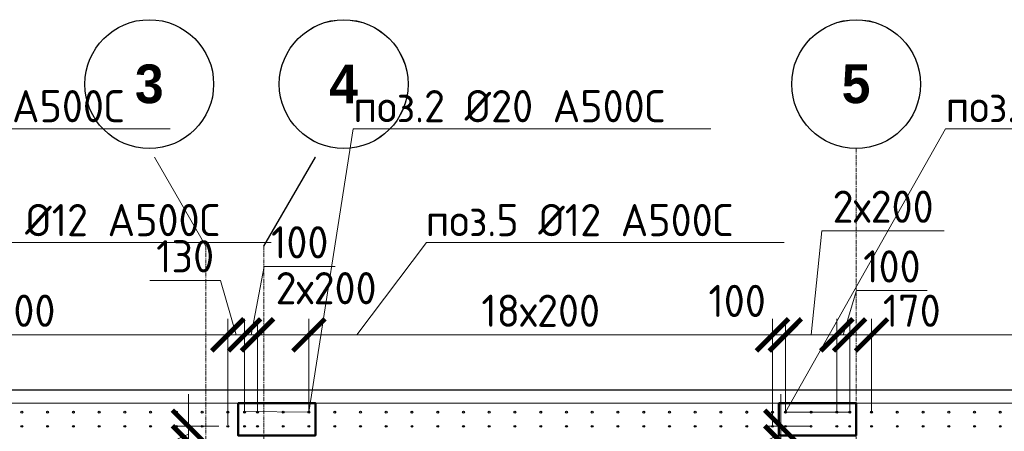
# Model space of a CAD drawing. Header units: millimetres. Extents: x -56135 to 1694203, y -446411 to -23139.
# Tile 274 of 311: x 967611 to 975259, y -61438 to -58243. Entities that reach past the tile are written whole.
import ezdxf
from ezdxf import colors
from ezdxf.entities.mleader import LeaderData, LeaderLine
from ezdxf.math import Vec2, Vec3

# ---------------------------------------------------------------- set-up
doc = ezdxf.new("R2010")
doc.units = ezdxf.units.MM
for name, pattern in [('01 Штриховая _4 мм_', [6, 3.5, -2.5]), ('______5', [1100, 800, -100, 100, -100]), ('HIDDEN2', [4.7625, 3.175, -1.5875]), ('осевая', [50.8, 31.75, -6.35, 6.35, -6.35])]:
    doc.linetypes.add(name, pattern=pattern)
for name, color, linetype, lineweight in [('0 Фундамент', 5, 'Continuous', 30), ('1 Стены', 3, 'Continuous', 30), ('Оси', 40, '______5', 18), ('подоснова', 151, 'Continuous', 5), ('РАЗМЕРЫ', 1, 'Continuous', 9), ('СТЕНЫ', 3, 'Continuous', 30)]:
    doc.layers.add(name, color=color, linetype=linetype, lineweight=lineweight)
doc.styles.add('Century Gothic', font='GOTHIC.TTF')
doc.styles.add('GOST-2.304_Type-B', font='GOST_Common.ttf')
doc.dimstyles.new('СПДС', dxfattribs={"dimscale": 100, "dimtxt": 2.5, "dimasz": 2.5, "dimexe": 1.25, "dimexo": 0, "dimtad": 1, "dimdec": 0, "dimtxsty": 'GOST-2.304_Type-B', "dimblk": 'ARCHTICK', "dimcen": 2.5, "dimdle": 2, "dimadec": 0, "dimazin": 2, "dimtfac": 0.75, "dimtdec": 0, "dimtmove": 1, "dimatfit": 3, "dimfxl": 1, "dimtolj": 1, "dimarcsym": 1})

# ---------------------------------------------------------------- blocks, each defined once
blk = doc.blocks.new('NSY101')
at = {"color": 0, "linetype": 'ByBlock', "lineweight": -2}
blk.add_circle((0, 0), 50, dxfattribs=at)
blk = doc.blocks.new('оси 2.2-2.3')
at = {"layer": 'Оси', "color": 16, "linetype": '______5', "lineweight": 0, "transparency": 33554687}
for p, q in [((482754.9, -105027.5), (482318.8, -104272.1)), ((483204.9, -105027.5), (483641.1, -104272.1))]:
    blk.add_line(p, q, dxfattribs=at)
at = {"layer": 'Оси', "color": 16, "linetype": 'осевая', "lineweight": 0, "transparency": 33554687}
for p, q in [((487804.9, -104267.9), (487804.9, -134893.5)), ((482754.9, -105027.5), (482754.9, -134138.1)), ((483204.9, -105027.5), (483204.9, -134138.1))]:
    blk.add_line(p, q, dxfattribs=at)
at = {"layer": 'Оси', "color": 16, "linetype": 'Continuous', "lineweight": 25, "transparency": 33554687, "xscale": 9.999999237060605, "yscale": 9.999999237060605, "zscale": 9.999999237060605}
for p in [(482314.4, -103767.9), (483824.4, -103767.9), (487804.4, -103767.9)]:
    blk.add_blockref('NSY101', p, dxfattribs=at)
at = {"layer": 'Оси', "color": 16, "linetype": 'Continuous', "lineweight": 25, "transparency": 33554687, "char_height": 300, "width": 385, "attachment_point": 5, "style": 'Century Gothic'}
for s, insert in [('\\A1;{\\fCentury Gothic|i0|b1;\\H300.000000;\\W1.000000;\\C16;3}\\P', (482314.4, -103767.9)), ('\\A1;{\\fCentury Gothic|i0|b1;\\H300.000000;\\W1.000000;\\C16;4}\\P', (483824.4, -103767.9)), ('\\A1;{\\fCentury Gothic|i0|b1;\\H300.000000;\\W1.000000;\\C16;5}\\P', (487804.4, -103767.9))]:
    blk.add_mtext(s, dxfattribs=dict(at, insert=insert))
blk = doc.blocks.new('стены тп')
at = {"layer": '1 Стены', "color": 252, "linetype": 'HIDDEN2', "lineweight": 0, "true_color": 0x939598}
blk.add_line((909390.6, -187275.6), (862265.6, -187275.6), dxfattribs=at)
blk = doc.blocks.new('_ArchTick')
at = {"color": 0, "linetype": 'ByBlock', "const_width": 0.15}
blk.add_lwpolyline([(-0.5, -0.5), (0.5, 0.5)], dxfattribs=at)
blk = doc.blocks.new('*D1947')
at = {"layer": 'DEFPOINTS', "color": 0, "transparency": 16777216}
for p in [(969227.8, -60689.9), (969227.8, -61289.9, -720), (969357.8, -61289.9)]:
    blk.add_point(p, dxfattribs=at)
at = {"layer": 'РАЗМЕРЫ', "color": 0, "lineweight": -2, "transparency": 16777216}
for p, q in [((969171.1, -60267.3), (968621.1, -60267.3)), ((969292.8, -60689.9), (969171.1, -60267.3)), ((969227.8, -61289.9), (969227.8, -60564.9)), ((969357.8, -61289.9), (969357.8, -60564.9)), ((969557.8, -60689.9), (969027.8, -60689.9))]:
    blk.add_line(p, q, dxfattribs=at)
at = {"layer": 'РАЗМЕРЫ', "color": 0, "lineweight": -2, "transparency": 16777216, "xscale": 250, "yscale": 250, "zscale": 250, "rotation": 180}
blk.add_blockref('_ArchTick', (969227.8, -60689.9), dxfattribs=at)
at = {"layer": 'РАЗМЕРЫ', "color": 0, "lineweight": -2, "transparency": 16777216, "xscale": 250, "yscale": 250, "zscale": 250}
blk.add_blockref('_ArchTick', (969357.8, -60689.9), dxfattribs=at)
at = {"layer": 'РАЗМЕРЫ', "color": 0, "transparency": 16777216, "insert": (968896.1, -60079.8), "char_height": 250, "attachment_point": 5, "style": 'GOST-2.304_Type-B'}
blk.add_mtext('\\A1;130', dxfattribs=at)
blk = doc.blocks.new('*D1962')
at = {"layer": 'DEFPOINTS', "color": 0, "transparency": 16777216}
for p in [(977628.1, -60689.9), (974228.1, -61289.6, -720), (977628.1, -61289.6, -720)]:
    blk.add_point(p, dxfattribs=at)
at = {"layer": 'РАЗМЕРЫ', "color": 0, "lineweight": -2, "transparency": 16777216}
for p, q in [((974228.1, -61289.6), (974228.1, -60564.9)), ((977628.1, -61289.6), (977628.1, -60564.9)), ((974028.1, -60689.9), (977828.1, -60689.9))]:
    blk.add_line(p, q, dxfattribs=at)
at = {"layer": 'РАЗМЕРЫ', "color": 0, "lineweight": -2, "transparency": 16777216, "xscale": 250, "yscale": 250, "zscale": 250, "rotation": 180}
blk.add_blockref('_ArchTick', (974228.1, -60689.9), dxfattribs=at)
at = {"layer": 'РАЗМЕРЫ', "color": 0, "lineweight": -2, "transparency": 16777216, "xscale": 250, "yscale": 250, "zscale": 250}
blk.add_blockref('_ArchTick', (977628.1, -60689.9), dxfattribs=at)
at = {"layer": 'РАЗМЕРЫ', "color": 0, "transparency": 16777216, "insert": (975928.1, -60502.4), "char_height": 250, "attachment_point": 5, "style": 'GOST-2.304_Type-B'}
blk.add_mtext('\\A1;17х200', dxfattribs=at)
blk = doc.blocks.new('_None')
blk = doc.blocks.new('*D1613')
at = {"layer": 'DEFPOINTS', "color": 0, "transparency": 16777216}
for p in [(965627.8, -60689.9), (965627.8, -61388.1, -720), (969227.8, -61388.1, -720)]:
    blk.add_point(p, dxfattribs=at)
at = {"layer": 'РАЗМЕРЫ', "color": 0, "lineweight": -2, "transparency": 16777216}
for p, q in [((965627.8, -61388.1), (965627.8, -60564.9)), ((969227.8, -61388.1), (969227.8, -60564.9)), ((969427.8, -60689.9), (965427.8, -60689.9))]:
    blk.add_line(p, q, dxfattribs=at)
at = {"layer": 'РАЗМЕРЫ', "color": 0, "lineweight": -2, "transparency": 16777216, "xscale": 250, "yscale": 250, "zscale": 250, "rotation": 180}
blk.add_blockref('_ArchTick', (965627.8, -60689.9), dxfattribs=at)
at = {"layer": 'РАЗМЕРЫ', "color": 0, "lineweight": -2, "transparency": 16777216, "xscale": 250, "yscale": 250, "zscale": 250}
blk.add_blockref('_ArchTick', (969227.8, -60689.9), dxfattribs=at)
at = {"layer": 'РАЗМЕРЫ', "color": 0, "transparency": 16777216, "insert": (967427.8, -60502.4), "char_height": 250, "attachment_point": 5, "style": 'GOST-2.304_Type-B'}
blk.add_mtext('\\A1;18х200', dxfattribs=at)
blk = doc.blocks.new('*D1528')
at = {"layer": 'DEFPOINTS', "color": 0, "transparency": 16777216}
for p in [(973978.2, -61520, -360), (973522.7, -65120), (973978.6, -65120, -360)]:
    blk.add_point(p, dxfattribs=at)
at = {"layer": 'РАЗМЕРЫ', "color": 0, "lineweight": -2, "transparency": 16777216}
for p, q in [((973522.7, -61320), (973522.7, -65320)), ((973978.2, -61520), (973397.7, -61520)), ((973978.6, -65120), (973397.7, -65120))]:
    blk.add_line(p, q, dxfattribs=at)
at = {"layer": 'РАЗМЕРЫ', "color": 0, "lineweight": -2, "transparency": 16777216, "xscale": 250, "yscale": 250, "zscale": 250}
for p, rotation in [((973522.7, -61520), 90), ((973522.7, -65120), 270)]:
    blk.add_blockref('_ArchTick', p, dxfattribs=dict(at, rotation=rotation))
at = {"layer": 'РАЗМЕРЫ', "color": 0, "transparency": 16777216, "insert": (973335.2, -63320), "char_height": 250, "attachment_point": 5, "rotation": 90, "style": 'GOST-2.304_Type-B'}
blk.add_mtext('\\A1;18х200', dxfattribs=at)
blk = doc.blocks.new('*D1529')
at = {"layer": 'DEFPOINTS', "color": 0, "transparency": 16777216}
for p in [(973522.7, -61399.7), (973757.7, -61399.7), (973978.2, -61520, -360)]:
    blk.add_point(p, dxfattribs=at)
at = {"layer": 'РАЗМЕРЫ', "color": 0, "lineweight": -2, "transparency": 16777216}
for p, q in [((973522.7, -61399.7), (973522.7, -61149.7)), ((973757.7, -61399.7), (973397.7, -61399.7)), ((973522.7, -61520), (973522.7, -61399.7)), ((973522.7, -61520), (973522.7, -61399.7)), ((973522.7, -61459.9), (972991.4, -61697.1)), ((973978.2, -61520), (973397.7, -61520)), ((973522.7, -61520), (973522.7, -61770)), ((972991.4, -61697.1), (972991.4, -62247.1))]:
    blk.add_line(p, q, dxfattribs=at)
at = {"layer": 'РАЗМЕРЫ', "color": 0, "lineweight": -2, "transparency": 16777216, "xscale": 250, "yscale": 250, "zscale": 250}
for p, rotation in [((973522.7, -61399.7), 270), ((973522.7, -61520), 90)]:
    blk.add_blockref('_ArchTick', p, dxfattribs=dict(at, rotation=rotation))
at = {"layer": 'РАЗМЕРЫ', "color": 0, "transparency": 16777216, "insert": (972803.9, -61972.1), "char_height": 250, "attachment_point": 5, "rotation": 90, "style": 'GOST-2.304_Type-B'}
blk.add_mtext('\\A1;120', dxfattribs=at)
blk = doc.blocks.new('*D1530')
at = {"layer": 'DEFPOINTS', "color": 0, "transparency": 16777216}
for p in [(969378, -61520, -360), (968922.5, -65120), (969378.5, -65120, -360)]:
    blk.add_point(p, dxfattribs=at)
at = {"layer": 'РАЗМЕРЫ', "color": 0, "lineweight": -2, "transparency": 16777216}
for p, q in [((968922.5, -61320), (968922.5, -65320)), ((969378, -61520), (968797.5, -61520)), ((969378.5, -65120), (968797.5, -65120))]:
    blk.add_line(p, q, dxfattribs=at)
at = {"layer": 'РАЗМЕРЫ', "color": 0, "lineweight": -2, "transparency": 16777216, "xscale": 250, "yscale": 250, "zscale": 250}
for p, rotation in [((968922.5, -61520), 90), ((968922.5, -65120), 270)]:
    blk.add_blockref('_ArchTick', p, dxfattribs=dict(at, rotation=rotation))
at = {"layer": 'РАЗМЕРЫ', "color": 0, "transparency": 16777216, "insert": (968735, -63320), "char_height": 250, "attachment_point": 5, "rotation": 90, "style": 'GOST-2.304_Type-B'}
blk.add_mtext('\\A1;18х200', dxfattribs=at)
blk = doc.blocks.new('*D1531')
at = {"layer": 'DEFPOINTS', "color": 0, "transparency": 16777216}
for p in [(968922.5, -61399.7), (969157.5, -61399.7), (969378, -61520, -360)]:
    blk.add_point(p, dxfattribs=at)
at = {"layer": 'РАЗМЕРЫ', "color": 0, "lineweight": -2, "transparency": 16777216}
for p, q in [((968922.5, -61399.7), (968922.5, -61149.7)), ((969157.5, -61399.7), (968797.5, -61399.7)), ((968922.5, -61520), (968922.5, -61399.7)), ((968922.5, -61520), (968922.5, -61399.7)), ((968922.5, -61459.9), (968391.2, -61697.1)), ((969378, -61520), (968797.5, -61520)), ((968922.5, -61520), (968922.5, -61770)), ((968391.2, -61697.1), (968391.2, -62247.1))]:
    blk.add_line(p, q, dxfattribs=at)
at = {"layer": 'РАЗМЕРЫ', "color": 0, "lineweight": -2, "transparency": 16777216, "xscale": 250, "yscale": 250, "zscale": 250}
for p, rotation in [((968922.5, -61399.7), 270), ((968922.5, -61520), 90)]:
    blk.add_blockref('_ArchTick', p, dxfattribs=dict(at, rotation=rotation))
at = {"layer": 'РАЗМЕРЫ', "color": 0, "transparency": 16777216, "insert": (968203.7, -61972.1), "char_height": 250, "attachment_point": 5, "rotation": 90, "style": 'GOST-2.304_Type-B'}
blk.add_mtext('\\A1;120', dxfattribs=at)
blk = doc.blocks.new('*D2048')
at = {"layer": 'DEFPOINTS', "color": 0, "transparency": 16777216}
for p in [(969458.3, -60689.9), (969357.8, -61289.9), (969458.3, -61289.4)]:
    blk.add_point(p, dxfattribs=at)
at = {"layer": 'РАЗМЕРЫ', "color": 0, "lineweight": -2, "transparency": 16777216}
for p, q in [((969408.1, -60689.9), (969511.2, -60158.6)), ((969511.2, -60158.6), (970061.2, -60158.6)), ((969357.8, -61289.9), (969357.8, -60564.9)), ((969458.3, -61289.4), (969458.3, -60564.9)), ((969357.8, -60689.9), (969107.8, -60689.9)), ((969357.8, -60689.9), (969458.3, -60689.9)), ((969357.8, -60689.9), (969458.3, -60689.9)), ((969458.3, -60689.9), (969708.3, -60689.9))]:
    blk.add_line(p, q, dxfattribs=at)
at = {"layer": 'РАЗМЕРЫ', "color": 0, "lineweight": -2, "transparency": 16777216, "xscale": 250, "yscale": 250, "zscale": 250}
blk.add_blockref('_ArchTick', (969357.8, -60689.9), dxfattribs=at)
at = {"layer": 'РАЗМЕРЫ', "color": 0, "lineweight": -2, "transparency": 16777216, "xscale": 250, "yscale": 250, "zscale": 250, "rotation": 180}
blk.add_blockref('_ArchTick', (969458.3, -60689.9), dxfattribs=at)
at = {"layer": 'РАЗМЕРЫ', "color": 0, "transparency": 16777216, "insert": (969786.2, -59971.1), "char_height": 250, "attachment_point": 5, "style": 'GOST-2.304_Type-B'}
blk.add_mtext('\\A1;100', dxfattribs=at)
blk = doc.blocks.new('*D2049')
at = {"layer": 'DEFPOINTS', "color": 0, "transparency": 16777216}
for p in [(969857.8, -60689.9), (969458.3, -61289.4), (969857.8, -61289.9)]:
    blk.add_point(p, dxfattribs=at)
at = {"layer": 'РАЗМЕРЫ', "color": 0, "lineweight": -2, "transparency": 16777216}
for p, q in [((969458.3, -61289.4), (969458.3, -60564.9)), ((969857.8, -61289.9), (969857.8, -60564.9)), ((969258.3, -60689.9), (970057.8, -60689.9))]:
    blk.add_line(p, q, dxfattribs=at)
at = {"layer": 'РАЗМЕРЫ', "color": 0, "lineweight": -2, "transparency": 16777216, "xscale": 250, "yscale": 250, "zscale": 250, "rotation": 180}
blk.add_blockref('_ArchTick', (969458.3, -60689.9), dxfattribs=at)
at = {"layer": 'РАЗМЕРЫ', "color": 0, "lineweight": -2, "transparency": 16777216, "xscale": 250, "yscale": 250, "zscale": 250}
blk.add_blockref('_ArchTick', (969857.8, -60689.9), dxfattribs=at)
at = {"layer": 'РАЗМЕРЫ', "color": 0, "transparency": 16777216, "insert": (969990.9, -60327.2), "char_height": 250, "attachment_point": 5, "style": 'GOST-2.304_Type-B'}
blk.add_mtext('\\A1;2х200', dxfattribs=at)
blk = doc.blocks.new('*D2050')
at = {"layer": 'DEFPOINTS', "color": 0, "transparency": 16777216}
for p in [(973458.1, -60689.9), (969857.8, -61160.6), (973458.1, -61400, -720)]:
    blk.add_point(p, dxfattribs=at)
at = {"layer": 'РАЗМЕРЫ', "color": 0, "lineweight": -2, "transparency": 16777216}
for p, q in [((969857.8, -61160.6), (969857.8, -60564.9)), ((973458.1, -61400), (973458.1, -60564.9)), ((969657.8, -60689.9), (973658.1, -60689.9))]:
    blk.add_line(p, q, dxfattribs=at)
at = {"layer": 'РАЗМЕРЫ', "color": 0, "lineweight": -2, "transparency": 16777216, "xscale": 250, "yscale": 250, "zscale": 250, "rotation": 180}
blk.add_blockref('_ArchTick', (969857.8, -60689.9), dxfattribs=at)
at = {"layer": 'РАЗМЕРЫ', "color": 0, "lineweight": -2, "transparency": 16777216, "xscale": 250, "yscale": 250, "zscale": 250}
blk.add_blockref('_ArchTick', (973458.1, -60689.9), dxfattribs=at)
at = {"layer": 'РАЗМЕРЫ', "color": 0, "transparency": 16777216, "insert": (971658, -60502.4), "char_height": 250, "attachment_point": 5, "style": 'GOST-2.304_Type-B'}
blk.add_mtext('\\A1;18х200', dxfattribs=at)
blk = doc.blocks.new('*D2051')
at = {"layer": 'DEFPOINTS', "color": 0, "transparency": 16777216}
for p in [(973558.4, -60689.9), (973558.4, -61289.6), (973458.1, -61400, -720)]:
    blk.add_point(p, dxfattribs=at)
at = {"layer": 'РАЗМЕРЫ', "color": 0, "lineweight": -2, "transparency": 16777216}
for p, q in [((973458.1, -61400), (973458.1, -60564.9)), ((973558.4, -61289.6), (973558.4, -60564.9)), ((973458.1, -60689.9), (973208.1, -60689.9)), ((973458.1, -60689.9), (973558.4, -60689.9)), ((973558.4, -60689.9), (973808.4, -60689.9))]:
    blk.add_line(p, q, dxfattribs=at)
at = {"layer": 'РАЗМЕРЫ', "color": 0, "lineweight": -2, "transparency": 16777216, "xscale": 250, "yscale": 250, "zscale": 250}
blk.add_blockref('_ArchTick', (973458.1, -60689.9), dxfattribs=at)
at = {"layer": 'РАЗМЕРЫ', "color": 0, "lineweight": -2, "transparency": 16777216, "xscale": 250, "yscale": 250, "zscale": 250, "rotation": 180}
blk.add_blockref('_ArchTick', (973558.4, -60689.9), dxfattribs=at)
at = {"layer": 'РАЗМЕРЫ', "color": 0, "transparency": 16777216, "insert": (973183.8, -60426), "char_height": 250, "attachment_point": 5, "style": 'GOST-2.304_Type-B'}
blk.add_mtext('\\A1;100', dxfattribs=at)
blk = doc.blocks.new('*D2052')
at = {"layer": 'DEFPOINTS', "color": 0, "transparency": 16777216}
for p in [(973958, -60689.9), (973558.4, -61289.6), (973958, -61289.6)]:
    blk.add_point(p, dxfattribs=at)
at = {"layer": 'РАЗМЕРЫ', "color": 0, "lineweight": -2, "transparency": 16777216}
for p, q in [((973758.2, -60689.9), (973842.7, -59881.9)), ((973842.7, -59881.9), (974792.7, -59881.9)), ((973558.4, -61289.6), (973558.4, -60564.9)), ((973958, -61289.6), (973958, -60564.9)), ((973358.4, -60689.9), (974158, -60689.9))]:
    blk.add_line(p, q, dxfattribs=at)
at = {"layer": 'РАЗМЕРЫ', "color": 0, "lineweight": -2, "transparency": 16777216, "xscale": 250, "yscale": 250, "zscale": 250, "rotation": 180}
blk.add_blockref('_ArchTick', (973558.4, -60689.9), dxfattribs=at)
at = {"layer": 'РАЗМЕРЫ', "color": 0, "lineweight": -2, "transparency": 16777216, "xscale": 250, "yscale": 250, "zscale": 250}
blk.add_blockref('_ArchTick', (973958, -60689.9), dxfattribs=at)
at = {"layer": 'РАЗМЕРЫ', "color": 0, "transparency": 16777216, "insert": (974317.7, -59694.4), "char_height": 250, "attachment_point": 5, "style": 'GOST-2.304_Type-B'}
blk.add_mtext('\\A1;2х200', dxfattribs=at)
blk = doc.blocks.new('*D2053')
at = {"layer": 'DEFPOINTS', "color": 0, "transparency": 16777216}
for p in [(974058, -60689.9), (973958, -61289.6), (974058, -61289.6)]:
    blk.add_point(p, dxfattribs=at)
at = {"layer": 'РАЗМЕРЫ', "color": 0, "lineweight": -2, "transparency": 16777216}
for p, q in [((974008, -60689.9), (974111.1, -60346.1)), ((974111.1, -60346.1), (974661.1, -60346.1)), ((973958, -61289.6), (973958, -60564.9)), ((974058, -61289.6), (974058, -60564.9)), ((973958, -60689.9), (973708, -60689.9)), ((973958, -60689.9), (974058, -60689.9)), ((973958, -60689.9), (974058, -60689.9)), ((974058, -60689.9), (974308, -60689.9))]:
    blk.add_line(p, q, dxfattribs=at)
at = {"layer": 'РАЗМЕРЫ', "color": 0, "lineweight": -2, "transparency": 16777216, "xscale": 250, "yscale": 250, "zscale": 250}
blk.add_blockref('_ArchTick', (973958, -60689.9), dxfattribs=at)
at = {"layer": 'РАЗМЕРЫ', "color": 0, "lineweight": -2, "transparency": 16777216, "xscale": 250, "yscale": 250, "zscale": 250, "rotation": 180}
blk.add_blockref('_ArchTick', (974058, -60689.9), dxfattribs=at)
at = {"layer": 'РАЗМЕРЫ', "color": 0, "transparency": 16777216, "insert": (974386.1, -60158.6), "char_height": 250, "attachment_point": 5, "style": 'GOST-2.304_Type-B'}
blk.add_mtext('\\A1;100', dxfattribs=at)
blk = doc.blocks.new('*D2054')
at = {"layer": 'DEFPOINTS', "color": 0, "transparency": 16777216}
for p in [(974228.1, -60689.9), (974228.1, -61077.2), (974058, -61289.6)]:
    blk.add_point(p, dxfattribs=at)
at = {"layer": 'РАЗМЕРЫ', "color": 0, "lineweight": -2, "transparency": 16777216}
for p, q in [((974058, -61289.6), (974058, -60564.9)), ((974228.1, -61077.2), (974228.1, -60564.9)), ((973858, -60689.9), (974428.1, -60689.9))]:
    blk.add_line(p, q, dxfattribs=at)
at = {"layer": 'РАЗМЕРЫ', "color": 0, "lineweight": -2, "transparency": 16777216, "xscale": 250, "yscale": 250, "zscale": 250, "rotation": 180}
blk.add_blockref('_ArchTick', (974058, -60689.9), dxfattribs=at)
at = {"layer": 'РАЗМЕРЫ', "color": 0, "lineweight": -2, "transparency": 16777216, "xscale": 250, "yscale": 250, "zscale": 250}
blk.add_blockref('_ArchTick', (974228.1, -60689.9), dxfattribs=at)
at = {"layer": 'РАЗМЕРЫ', "color": 0, "transparency": 16777216, "insert": (974540.3, -60502.4), "char_height": 250, "attachment_point": 5, "style": 'GOST-2.304_Type-B'}
blk.add_mtext('\\A1;170', dxfattribs=at)
blk = doc.blocks.new('стены  тп')
at = {"layer": 'СТЕНЫ', "color": 251, "linetype": '01 Штриховая _4 мм_', "lineweight": 0, "true_color": 0x636466}
blk.add_line((589762.3, -316375.7, 3100), (542387.3, -316375.7, 3100), dxfattribs=at)
blk = doc.blocks.new('прпрп')
at = {"color": 1, "lineweight": 50}
for points in [[(969308, -61220), (969908, -61220), (969908, -61470), (969308, -61470)], [(973508, -61220), (974108, -61220), (974108, -61470), (973508, -61470)]]:
    blk.add_lwpolyline(points, close=True, dxfattribs=at)
at = {"layer": '0 Фундамент'}
blk.add_lwpolyline([(960458, -61120), (960458, -85300), (967808, -85300), (967808, -85300), (980308, -85300), (980308, -85300), (982658, -85300), (982658, -85300), (1008108, -85300), (1008108, -81220), (1009588, -81220), (1009588, -72620), (1008108, -72620), (1008108, -61120), (960458, -61120)], dxfattribs=at)
at = {"layer": 'Оси', "color": 16, "linetype": '______5', "lineweight": 25, "transparency": 33554687}
blk.add_line((969508.2, -60002.1), (969944.3, -59246.7), dxfattribs=at)
at = {"layer": 'РАЗМЕРЫ', "color": 8, "linetype": 'Continuous', "lineweight": 30}
for centre in [(967627.8, -61289.9, -720), (967628.1, -61289.6, -720), (967827.8, -61289.9, -720), (967828.1, -61289.6, -720), (968027.8, -61289.9, -720), (968028.1, -61289.6, -720), (968227.8, -61289.9, -720), (968228.1, -61289.6, -720), (968427.8, -61289.9, -720), (968428.1, -61289.6, -720), (968627.8, -61289.9, -720), (968628.1, -61289.6, -720), (968827.8, -61289.9, -720), (968828.1, -61289.6, -720), (969027.8, -61289.9, -720), (969028.1, -61289.6, -720), (969227.8, -61289.9, -720), (969228.1, -61289.6, -720), (970057.8, -61289.9, -720), (970058.1, -61289.6, -720), (970257.8, -61289.9, -720), (970258.1, -61289.6, -720), (970457.8, -61289.9, -720), (970458.1, -61289.6, -720), (970657.8, -61289.9, -720), (970658.1, -61289.6, -720), (970857.8, -61289.9, -720), (970858.1, -61289.6, -720), (971057.8, -61289.9, -720), (971058.1, -61289.6, -720), (971257.8, -61289.9, -720), (971258.1, -61289.6, -720), (971457.8, -61289.9, -720), (971458.1, -61289.6, -720), (971657.8, -61289.9, -720), (971658.1, -61289.6, -720), (971857.8, -61289.9, -720), (971858.1, -61289.6, -720), (972057.8, -61289.9, -720), (972058.1, -61289.6, -720), (972257.8, -61289.9, -720), (972258.1, -61289.6, -720), (972457.8, -61289.9, -720), (972458.1, -61289.6, -720), (972657.8, -61289.9, -720), (972658.1, -61289.6, -720), (972857.8, -61289.9, -720), (972858.1, -61289.6, -720), (973057.8, -61289.9, -720), (973058.1, -61289.6, -720), (973257.8, -61289.9, -720), (973258.1, -61289.6, -720), (973457.8, -61289.9, -720), (973458.1, -61289.6, -720), (974227.8, -61289.9, -720), (974228.1, -61289.6, -720), (974427.8, -61289.9, -720), (974428.1, -61289.6, -720), (974627.8, -61289.9, -720), (974628.1, -61289.6, -720), (974827.8, -61289.9, -720), (974828.1, -61289.6, -720), (975027.8, -61289.9, -720), (975028.1, -61289.6, -720), (975227.8, -61289.9, -720), (975228.1, -61289.6, -720), (967628.1, -61400, -720), (967828.1, -61400, -720), (968028.1, -61400, -720), (968228.1, -61400, -720), (968428.1, -61400, -720), (968628.1, -61400, -720), (968828.1, -61400, -720), (969028.1, -61400, -720), (969228.1, -61400, -720), (970058.1, -61400, -720), (970258.1, -61400, -720), (970458.1, -61400, -720), (970658.1, -61400, -720), (970858.1, -61400, -720), (971058.1, -61400, -720), (971258.1, -61400, -720), (971458.1, -61400, -720), (971658.1, -61400, -720), (971858.1, -61400, -720), (972058.1, -61400, -720), (972258.1, -61400, -720), (972458.1, -61400, -720), (972658.1, -61400, -720), (972858.1, -61400, -720), (973058.1, -61400, -720), (973258.1, -61400, -720), (973458.1, -61400, -720), (974228.1, -61400, -720), (974428.1, -61400, -720), (974628.1, -61400, -720), (974828.1, -61400, -720), (975028.1, -61400, -720), (975228.1, -61400, -720)]:
    blk.add_circle(centre, 7, dxfattribs=at)
at = {"layer": 'РАЗМЕРЫ', "color": 6, "linetype": 'Continuous', "lineweight": 30}
for centre in [(969357.8, -61289.9), (969358.1, -61289.6), (969458.1, -61289.6), (969458.3, -61289.4), (969658.1, -61289.6), (969658.3, -61289.4), (969857.6, -61289.6), (969857.8, -61289.9), (973558.2, -61289.9), (973558.4, -61289.6), (973757.7, -61289.4), (973758, -61289.6), (973957.7, -61289.4), (973958, -61289.6), (974058, -61289.6), (974058.2, -61289.9), (969358.1, -61400), (969458.3, -61399.7), (969658.3, -61399.7), (969857.6, -61400), (973558.4, -61400), (973757.7, -61399.7), (973957.7, -61399.7), (974058, -61400)]:
    blk.add_circle(centre, 7, dxfattribs=at)
at = {"layer": 'Оси', "color": 16, "linetype": 'Continuous', "lineweight": 25, "transparency": 33554687, "xscale": 9.999999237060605, "yscale": 9.999999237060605, "zscale": 9.999999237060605}
for p in [(970127.6, -58742.6), (974107.6, -58742.6)]:
    blk.add_blockref('NSY101', p, dxfattribs=at)
at = {"layer": 'РАЗМЕРЫ', "color": 1}
for name, p in [('оси 2.2-2.3', (486303.3, 45025.4)), ('стены тп', (98167.6, 126055.6))]:
    blk.add_blockref(name, p, dxfattribs=at)
at = {"layer": 'РАЗМЕРЫ'}
blk.add_blockref('стены  тп', (418045.9, 255155.8, -3100), dxfattribs=at)
at = {"layer": 'Оси', "color": 16, "linetype": 'Continuous', "lineweight": 25, "transparency": 33554687, "char_height": 300, "width": 385, "attachment_point": 5, "style": 'Century Gothic'}
for s, insert in [('\\A1;{\\fCentury Gothic|i0|b1;\\H300.000000;\\W1.000000;\\C16;4}\\P', (970127.6, -58742.6)), ('\\A1;{\\fCentury Gothic|i0|b1;\\H300.000000;\\W1.000000;\\C16;5}\\P', (974107.6, -58742.6))]:
    blk.add_mtext(s, dxfattribs=dict(at, insert=insert))
at = {"layer": 'РАЗМЕРЫ', "color": 1}
for base, p1, p2, picture, middle in [((973958, -60689.9), (973558.4, -61289.6), (973958, -61289.6), '*D2052', (973905.2, -59881.9)), ((969857.8, -60689.9), (969458.3, -61289.4), (969857.8, -61289.9), '*D2049', (969990.9, -60514.7))]:
    dim = blk.add_linear_dim(base=base, p1=p1, p2=p2, text='2х200', dimstyle='СПДС', dxfattribs=at)
    dim.commit()
    dim.dimension.update_dxf_attribs({"geometry": picture, "text_midpoint": middle, "dimtype": 128})
for base, p1, p2, picture, middle in [((969458.3334, -60689.8592), (969357.8428, -61289.8787), (969458.3334, -61289.3881), '*D2048', (969573.7131, -60158.6092)), ((969227.8, -60689.9), (969357.8, -61289.9), (969227.8, -61289.9, -720), '*D1947', (969108.6, -60267.3)), ((973558.4, -60689.9), (973458.1, -61400, -720), (973558.4, -61289.6), '*D2051', (973183.8, -60613.5)), ((974228.1, -60689.9), (974058, -61289.6), (974228.1, -61077.2), '*D2054', (974540.3, -60689.9))]:
    dim = blk.add_linear_dim(base=base, p1=p1, p2=p2, dimstyle='СПДС', dxfattribs=at)
    dim.commit()
    dim.dimension.update_dxf_attribs({"geometry": picture, "text_midpoint": middle, "dimtype": 128})
dim = blk.add_linear_dim(base=(974058, -60689.9), p1=(973958, -61289.6), p2=(974058, -61289.6), dimstyle='СПДС', dxfattribs=at)
dim.commit()
dim.dimension.update_dxf_attribs({"geometry": '*D2053', "text_midpoint": (974173.6, -60158.6)})
for base, p1, p2, text, picture, middle in [((965627.8, -60689.9), (969227.8, -61388.1, -720), (965627.8, -61388.1, -720), '18х200', '*D1613', (967427.8, -60502.4)), ((973458.1, -60689.9), (969857.8, -61160.6), (973458.1, -61400, -720), '18х200', '*D2050', (971658, -60502.4)), ((977628.1, -60689.9), (974228.1, -61289.6, -720), (977628.1, -61289.6, -720), '17х200', '*D1962', (975928.1, -60502.4))]:
    dim = blk.add_linear_dim(base=base, p1=p1, p2=p2, text=text, dimstyle='СПДС', dxfattribs=at)
    dim.commit()
    dim.dimension.update_dxf_attribs({"geometry": picture, "text_midpoint": middle})
for base, p1, p2, picture, middle in [((968922.5, -61399.7), (969378, -61520, -360), (969157.5, -61399.7), '*D1531', (968391.2, -61759.6)), ((973522.7, -61399.7), (973978.2, -61520, -360), (973757.7, -61399.7), '*D1529', (972991.4, -61759.6))]:
    dim = blk.add_linear_dim(base=base, p1=p1, p2=p2, angle=90, dimstyle='СПДС', dxfattribs=at)
    dim.commit()
    dim.dimension.update_dxf_attribs({"geometry": picture, "text_midpoint": middle, "dimtype": 128})
at = {"layer": 'РАЗМЕРЫ'}
for base, p1, p2, picture, middle in [((968922.5, -65120), (969378, -61520, -360), (969378.5, -65120, -360), '*D1530', (968735, -63320)), ((973522.7, -65120), (973978.2, -61520, -360), (973978.6, -65120, -360), '*D1528', (973335.2, -63320))]:
    dim = blk.add_linear_dim(base=base, p1=p1, p2=p2, angle=90, text='18х200', dimstyle='СПДС', dxfattribs=at)
    dim.commit()
    dim.dimension.update_dxf_attribs({"geometry": picture, "text_midpoint": middle})
at = {"layer": 'подоснова', "color": 4, "ltscale": 0.3}
ml = blk.add_multileader_mtext('Standard', dxfattribs=at)
ml.set_content('{\\C2;поз.2 %%C20 А500С }', color=4, style='GOST-2.304_Type-B')
ml.set_leader_properties(color=256, linetype='ByLayer', lineweight=15)
ml.set_arrow_properties(name='NONE')
ml.build(insert=Vec2(0, 0))
ml.multileader.update_dxf_attribs({"text_left_attachment_type": 6, "text_right_attachment_type": 6, "dogleg_length": 0.1, "arrow_head_size": 18})
ctx = ml.context
ctx.base_point, ctx.char_height, ctx.arrow_head_size, ctx.landing_gap_size, ctx.plane_origin = Vec3(966002.3, -59089), 250, 18, 20, Vec3(969619.6, -59327.1)
ctx.left_attachment, ctx.right_attachment, ctx.text_align_type = 6, 6, 1
notes = []
notes.append((ctx, [(1, (1, 1, 0), (966002.2, -59089), (1, 0), 0.1, [(1, [(964965, -61287.8), (965459.9, -61282.8)], 0, [])])]))
ctx.mtext.insert, ctx.mtext.width, ctx.mtext.alignment, ctx.mtext.flow_direction = Vec3(967214.2, -58789), 4075.871, 2, 5
ml = blk.add_multileader_mtext('Standard', dxfattribs=at)
ml.set_content('{\\C2;поз.2 %%C20 А500С }', color=4, style='GOST-2.304_Type-B')
ml.set_leader_properties(color=256, linetype='ByLayer', lineweight=15)
ml.set_arrow_properties(name='NONE')
ml.build(insert=Vec2(0, 0))
ml.multileader.update_dxf_attribs({"text_left_attachment_type": 6, "text_right_attachment_type": 6, "dogleg_length": 0.1, "arrow_head_size": 18})
ctx = ml.context
ctx.base_point, ctx.char_height, ctx.arrow_head_size, ctx.landing_gap_size, ctx.plane_origin = Vec3(970202.5, -59089), 250, 18, 20, Vec3(973819.8, -59327.1)
ctx.left_attachment, ctx.right_attachment, ctx.text_align_type = 6, 6, 1
notes.append((ctx, [(1, (1, 1, 0), (970202.4, -59089), (1, 0), 0.1, [(1, [(969363.3, -61285), (969857.6, -61289.6)], 0, [])])]))
ctx.mtext.insert, ctx.mtext.width, ctx.mtext.alignment, ctx.mtext.flow_direction = Vec3(971414.3, -58789), 4075.871, 2, 5
ml = blk.add_multileader_mtext('Standard', dxfattribs=at)
ml.set_content('{\\C2;поз.2 %%C20 А500С }', color=4, style='GOST-2.304_Type-B')
ml.set_leader_properties(color=256, linetype='ByLayer', lineweight=15)
ml.set_arrow_properties(name='NONE')
ml.build(insert=Vec2(0, 0))
ml.multileader.update_dxf_attribs({"text_left_attachment_type": 6, "text_right_attachment_type": 6, "dogleg_length": 0.1, "arrow_head_size": 18})
ctx = ml.context
ctx.base_point, ctx.char_height, ctx.arrow_head_size, ctx.landing_gap_size, ctx.plane_origin = Vec3(974802.5, -59089), 250, 18, 20, Vec3(978419.8, -59327.1)
ctx.left_attachment, ctx.right_attachment, ctx.text_align_type = 6, 6, 1
notes.append((ctx, [(1, (1, 1, 0), (974802.4, -59089), (1, 0), 0.1, [(1, [(974058.2, -61289.9), (973558.2, -61289.9)], 0, [])])]))
ctx.mtext.insert, ctx.mtext.width, ctx.mtext.alignment, ctx.mtext.flow_direction = Vec3(976014.3, -58789), 4075.871, 2, 5
ml = blk.add_multileader_mtext('Standard', dxfattribs=at)
ml.set_content('{\\C2;поз.5 %%C12 А500С }', color=4, style='GOST-2.304_Type-B')
ml.set_leader_properties(color=256, linetype='ByLayer', lineweight=15)
ml.set_arrow_properties(name='NONE')
ml.build(insert=Vec2(0, 0))
ml.multileader.update_dxf_attribs({"text_left_attachment_type": 6, "text_right_attachment_type": 6, "dogleg_length": 0.1, "arrow_head_size": 18})
ctx = ml.context
ctx.base_point, ctx.char_height, ctx.arrow_head_size, ctx.landing_gap_size, ctx.plane_origin = Vec3(966786.7, -59973.6), 250, 18, 20, Vec3(977922.3, -59611.1)
ctx.left_attachment, ctx.right_attachment, ctx.text_align_type = 6, 6, 1
notes.append((ctx, [(1, (1, 1, 0), (966786.6, -59973.6), (1, 0), 0.1, [(0, [(966244.3, -60689.9)], 0, [])])]))
ctx.mtext.insert, ctx.mtext.width, ctx.mtext.alignment, ctx.mtext.flow_direction = Vec3(967973.6, -59673.6), 4075.871, 2, 5
ml = blk.add_multileader_mtext('Standard', dxfattribs=at)
ml.set_content('{\\C2;поз.5 %%C12 А500С }', color=4, style='GOST-2.304_Type-B')
ml.set_leader_properties(color=256, linetype='ByLayer', lineweight=15)
ml.set_arrow_properties(name='NONE')
ml.build(insert=Vec2(0, 0))
ml.multileader.update_dxf_attribs({"text_left_attachment_type": 6, "text_right_attachment_type": 6, "dogleg_length": 0.1, "arrow_head_size": 18})
ctx = ml.context
ctx.base_point, ctx.char_height, ctx.arrow_head_size, ctx.landing_gap_size, ctx.plane_origin = Vec3(970772.3, -59973.6), 250, 18, 20, Vec3(981907.9, -59611.1)
ctx.left_attachment, ctx.right_attachment, ctx.text_align_type = 6, 6, 1
notes.append((ctx, [(1, (1, 1, 0), (970772.2, -59973.6), (1, 0), 0.1, [(0, [(970230, -60689.9)], 0, [])])]))
ctx.mtext.insert, ctx.mtext.width, ctx.mtext.alignment, ctx.mtext.flow_direction = Vec3(971959.2, -59673.6), 4075.871, 2, 5
for ctx, leaders in notes:
    for number, flags, end, landing, length, lines in leaders:
        leader = LeaderData()
        leader.index, (leader.has_last_leader_line, leader.has_dogleg_vector, leader.attachment_direction) = number, flags
        leader.last_leader_point, leader.dogleg_vector, leader.dogleg_length = Vec3(end), Vec3(landing), length
        for number, points, colour, breaks in lines:
            line = LeaderLine()
            line.index, line.vertices, line.color, line.breaks = number, Vec3.list(points), colors.encode_raw_color(colour), breaks
            leader.lines.append(line)
        ctx.leaders.append(leader)

msp = doc.modelspace()

# ---------------------------------------------------------------- block references
at = {"layer": 'РАЗМЕРЫ'}
msp.add_blockref('прпрп', (0, 0), dxfattribs=at)

doc.saveas('drawing.dxf')
